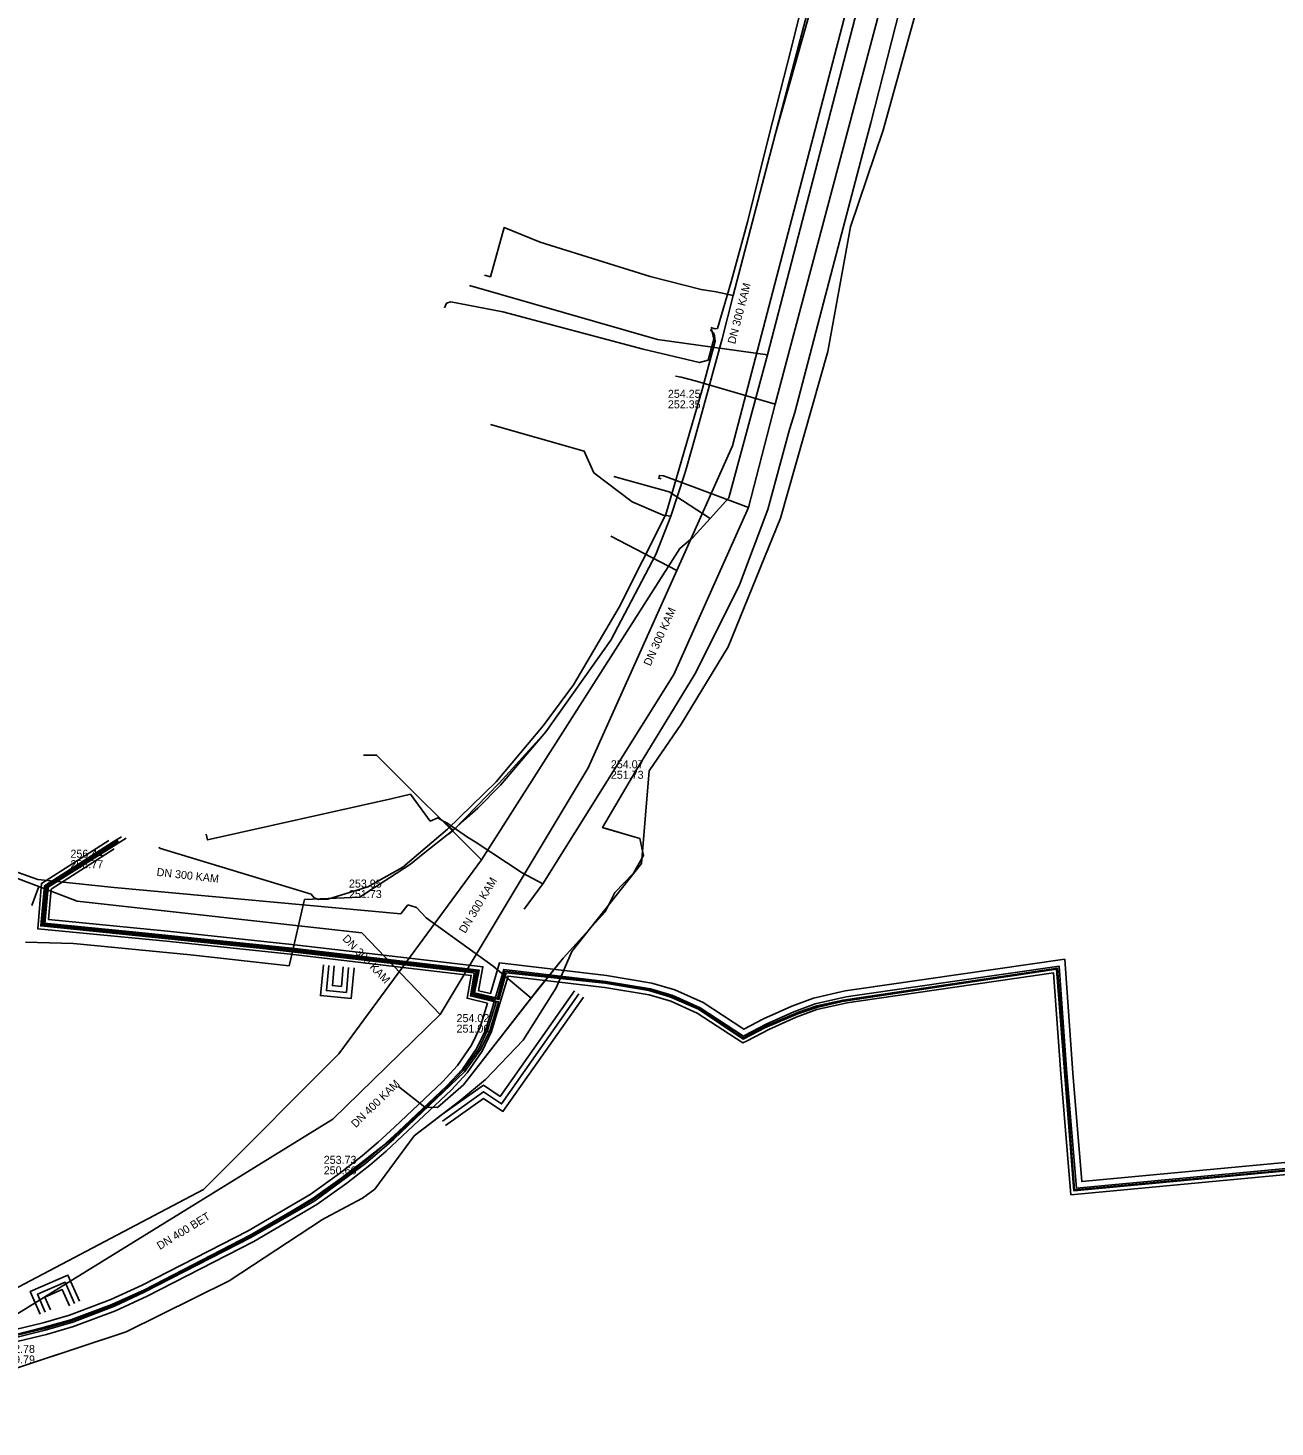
# Model space of a CAD drawing. Extents: x -600309 to -598967, y -1161267 to -1160292.
# Drawn here: x -599374.7 to -599250.1, y -1160754.3 to -1160614.5 of the extents above; entities that cross this region are included whole.
import ezdxf

# ---------------------------------------------------------------- set-up
doc = ezdxf.new("R2010")
doc.units = 0
for name, color, linetype in [('Vrstva 12', 7, 'Continuous'), ('Vrstva 13', 7, 'Continuous'), ('Vrstva 19', 7, 'Continuous'), ('Vrstva 25', 7, 'Continuous'), ('Vrstva 26', 7, 'Continuous'), ('Vrstva 29', 7, 'Continuous'), ('Vrstva 30', 7, 'Continuous'), ('Vrstva 37', 7, 'Continuous'), ('Vrstva 42', 7, 'Continuous'), ('Vrstva 51', 7, 'Continuous'), ('Vrstva 55', 7, 'Continuous'), ('Vrstva 9', 7, 'Continuous')]:
    doc.layers.add(name, color=color, linetype=linetype)

msp = doc.modelspace()

# ---------------------------------------------------------------- linework, layer by layer
at = {"layer": 'Vrstva 12'}
for points in [[(-599300.03, -1160625.07), (-599295.9, -1160609.34), (-599295.52, -1160607.86)], [(-599286.04, -1160613.07), (-599289.28, -1160624.73), (-599292.56, -1160634.39), (-599294.82, -1160646.84), (-599299.55, -1160663.49), (-599304.77, -1160676.37), (-599309.46, -1160684.09), (-599312.67, -1160688.74), (-599313.45, -1160698.02), (-599320.41, -1160706.81), (-599321.96, -1160710.42), (-599325.25, -1160715.67), (-599329.03, -1160719.58), (-599331.6, -1160721.74), (-599335.06, -1160724.38)], [(-599304.29, -1160641.23), (-599300.03, -1160625.07)], [(-599304.29, -1160641.23), (-599305.96, -1160640.88), (-599307.47, -1160640.65), (-599312.56, -1160639.35), (-599323.56, -1160635.93), (-599327.15, -1160634.45), (-599328.53, -1160639.37), (-599329.12, -1160639.22)], [(-599310.51, -1160663.29), (-599309.15, -1160659.14), (-599308.93, -1160658.48), (-599308.08, -1160655.41), (-599306.74, -1160650.57), (-599306.26, -1160648.84), (-599305.36, -1160645.57), (-599304.29, -1160641.23)], [(-599328.54, -1160654.14), (-599319.15, -1160656.81), (-599318.19, -1160658.96), (-599314.38, -1160661.87), (-599311.28, -1160663.19), (-599310.51, -1160663.29)], [(-599310.51, -1160663.29), (-599312.02, -1160667.12), (-599316.5, -1160675.69), (-599322.99, -1160684.84)], [(-599322.99, -1160684.84), (-599327.53, -1160690.19), (-599329.79, -1160692.47), (-599331.13, -1160693.65)], [(-599332.27, -1160694.67), (-599333.3, -1160693.75), (-599333.79, -1160693.43), (-599334.55, -1160693.77), (-599336.53, -1160691.09), (-599338.33, -1160691.51), (-599356.8, -1160695.65), (-599356.93, -1160695.08)], [(-599331.13, -1160693.65), (-599332.27, -1160694.67)], [(-599335.24, -1160697.05), (-599332.27, -1160694.67)], [(-599375, -1160705.88), (-599370.21, -1160706), (-599358.51, -1160707.13), (-599348.63, -1160708.22), (-599348.48, -1160707.54), (-599347.17, -1160701.87), (-599347.11, -1160701.61), (-599341.58, -1160701.36), (-599340.12, -1160700.41), (-599338.61, -1160699.43), (-599336.53, -1160698.09), (-599335.24, -1160697.05)], [(-599335.54, -1160724.75), (-599336.14, -1160725.21), (-599340.07, -1160730.54), (-599341.31, -1160731.46), (-599345.03, -1160733.43), (-599345.3, -1160733.6), (-599354.64, -1160739.71), (-599364.94, -1160744.8), (-599375, -1160748.13)], [(-599335.06, -1160724.38), (-599335.54, -1160724.75)]]:
    msp.add_lwpolyline(points, dxfattribs=at)
at = {"layer": 'Vrstva 13'}
for points in [[(-599266.39, -1160443.31), (-599266.1, -1160447.08), (-599265.47, -1160457.67), (-599264.75, -1160470.31), (-599264.44, -1160475.47), (-599263.76, -1160487.46), (-599263.74, -1160496.73), (-599264.68, -1160507.46), (-599267.3, -1160517.88), (-599268.64, -1160522.76), (-599270.01, -1160528.66), (-599274.38, -1160545.76), (-599279.88, -1160567.01), (-599281.86, -1160575.38), (-599283.22, -1160580.47), (-599287.91, -1160598.4), (-599290.82, -1160608.58), (-599300.86, -1160647.18), (-599304.71, -1160661.45), (-599306.59, -1160663.53), (-599308.29, -1160665.4), (-599308.74, -1160665.8)], [(-599300.03, -1160625.07), (-599295.28, -1160608.24)], [(-599300.86, -1160647.18), (-599311.85, -1160645.64), (-599330.63, -1160640.23)], [(-599306.59, -1160663.53), (-599310.66, -1160660.86), (-599316.2, -1160659.34)], [(-599416.67, -1160754.32), (-599384.98, -1160745.2), (-599357.22, -1160730.59), (-599356.29, -1160729.67), (-599343.69, -1160717.03), (-599329.42, -1160697.64), (-599309.62, -1160666.54), (-599308.74, -1160665.8)], [(-599332.64, -1160695.09), (-599332.28, -1160694.73), (-599328.76, -1160691.11), (-599327.65, -1160689.97), (-599322.99, -1160684.84)], [(-599329.42, -1160697.64), (-599339.91, -1160687.18), (-599341.23, -1160687.18)]]:
    msp.add_lwpolyline(points, dxfattribs=at)
at = {"layer": 'Vrstva 19'}
for points in [[(-599264.07, -1160432.91), (-599263, -1160451.13), (-599262.66, -1160458.77), (-599262.38, -1160464.22), (-599261.77, -1160475.57), (-599261.74, -1160476.1), (-599261.93, -1160498.89), (-599262.95, -1160507.86), (-599267.38, -1160528.44), (-599268.86, -1160533.97), (-599279.99, -1160576.14), (-599288.55, -1160608.66), (-599300.08, -1160652.09), (-599302.75, -1160662.44), (-599310.21, -1160679.11), (-599323.28, -1160700.03), (-599325.17, -1160702.58)], [(-599309.47, -1160649.4), (-599310.05, -1160649.32)], [(-599300.08, -1160652.09), (-599308.07, -1160649.76), (-599309.47, -1160649.4)], [(-599311.25, -1160659.26), (-599311.64, -1160659.22), (-599311.71, -1160659.5), (-599311.48, -1160659.55)], [(-599302.75, -1160662.44), (-599310.41, -1160659.55), (-599311.25, -1160659.26)], [(-599330.05, -1160695.85), (-599330.81, -1160695.37), (-599331.92, -1160694.61), (-599332.55, -1160694.18), (-599332.88, -1160693.95), (-599333.27, -1160693.77)], [(-599323.28, -1160700.03), (-599325.37, -1160698.93), (-599330.05, -1160695.85)]]:
    msp.add_lwpolyline(points, dxfattribs=at)
at = {"layer": 'Vrstva 25'}
for points in [[(-599334.96, -1160708.16), (-599348.44, -1160706.58), (-599360.86, -1160705.27), (-599373.23, -1160704.07), (-599372.92, -1160700.29), (-599366.4, -1160696.13)], [(-599328.09, -1160711.61), (-599330.28, -1160711.09), (-599329.86, -1160708.76), (-599334.96, -1160708.16)], [(-599244.07, -1160728.02), (-599269.98, -1160730.45), (-599270.95, -1160719), (-599271.7, -1160708.26), (-599291.85, -1160711.17), (-599292.98, -1160711.33), (-599296.08, -1160712.03), (-599298.2, -1160712.82), (-599300.98, -1160714.05), (-599303.13, -1160715.2), (-599303.26, -1160715.26), (-599307.57, -1160712.43), (-599310.3, -1160711.19), (-599312.53, -1160710.53), (-599317.01, -1160709.8), (-599327.2, -1160708.59), (-599328.09, -1160711.61)], [(-599328.09, -1160711.61), (-599329, -1160714.59), (-599329.89, -1160716.47), (-599331.34, -1160718.56), (-599332.9, -1160720.23), (-599337.71, -1160724.78), (-599339.36, -1160726.29), (-599340.95, -1160727.68), (-599343.25, -1160729.47), (-599346.21, -1160731.58), (-599352.45, -1160735.25), (-599363.08, -1160740.7), (-599366.23, -1160742.14), (-599370.39, -1160743.72), (-599373.05, -1160744.48), (-599376.67, -1160745.35)]]:
    msp.add_lwpolyline(points, dxfattribs=at)
at = {"layer": 'Vrstva 26'}
for points in [[(-599335.02, -1160708.66), (-599348.5, -1160707.08), (-599360.91, -1160705.77), (-599373.77, -1160704.52), (-599373.4, -1160700), (-599366.67, -1160695.71)], [(-599366.13, -1160696.55), (-599372.44, -1160700.58), (-599372.69, -1160703.62), (-599360.81, -1160704.77), (-599348.39, -1160706.09), (-599334.91, -1160707.66)], [(-599334.91, -1160707.66), (-599329.28, -1160708.32), (-599329.71, -1160710.72), (-599328.53, -1160710.99)], [(-599328.53, -1160710.99), (-599327.63, -1160707.94), (-599316.93, -1160709.21), (-599312.4, -1160709.95), (-599310.09, -1160710.63), (-599307.28, -1160711.9), (-599303.22, -1160714.57), (-599301.24, -1160713.52), (-599298.43, -1160712.26), (-599296.25, -1160711.45), (-599293.09, -1160710.74), (-599291.93, -1160710.57), (-599271.15, -1160707.57), (-599270.35, -1160718.95), (-599269.44, -1160729.8), (-599244.15, -1160727.42), (-599227.28, -1160724.22), (-599199.23, -1160719.03), (-599191.59, -1160717.9), (-599186.7, -1160717.23), (-599164.43, -1160714.69), (-599148.08, -1160712.98), (-599147.32, -1160718.86), (-599144.02, -1160718.53)], [(-599328.82, -1160711.95), (-599330.86, -1160711.47), (-599330.45, -1160709.19), (-599335.02, -1160708.66)], [(-599243.98, -1160728.61), (-599270.53, -1160731.11), (-599271.55, -1160719.04), (-599272.25, -1160708.94), (-599291.76, -1160711.76), (-599292.87, -1160711.92), (-599295.91, -1160712.6), (-599297.97, -1160713.38), (-599300.71, -1160714.59), (-599302.87, -1160715.74), (-599303.32, -1160715.94), (-599307.86, -1160712.96), (-599310.51, -1160711.75), (-599312.66, -1160711.12), (-599317.1, -1160710.39), (-599326.77, -1160709.25), (-599327.51, -1160711.78)], [(-599376.82, -1160744.77), (-599373.21, -1160743.9), (-599370.58, -1160743.15), (-599366.46, -1160741.59), (-599363.34, -1160740.16), (-599352.74, -1160734.72), (-599346.54, -1160731.08), (-599343.61, -1160728.99), (-599341.34, -1160727.22), (-599339.76, -1160725.85), (-599338.12, -1160724.34), (-599333.32, -1160719.81), (-599331.81, -1160718.19), (-599330.41, -1160716.17), (-599329.56, -1160714.37), (-599328.82, -1160711.95)], [(-599327.52, -1160711.78), (-599328.44, -1160714.8), (-599329.37, -1160716.77), (-599330.87, -1160718.94), (-599332.47, -1160720.65), (-599337.31, -1160725.22), (-599338.96, -1160726.74), (-599340.57, -1160728.15), (-599342.89, -1160729.95), (-599345.89, -1160732.09), (-599352.16, -1160735.77), (-599362.82, -1160741.24), (-599366, -1160742.7), (-599370.2, -1160744.29), (-599372.9, -1160745.06), (-599376.53, -1160745.94)]]:
    msp.add_lwpolyline(points, dxfattribs=at)
at = {"layer": 'Vrstva 29'}
for points in [[(-599342.7, -1160708.39), (-599342.93, -1160710.89), (-599344.93, -1160710.71), (-599344.69, -1160708.19)], [(-599319.69, -1160711.04), (-599327.42, -1160722.04), (-599329.23, -1160720.83), (-599333.33, -1160723.75)], [(-599370.11, -1160741.98), (-599371.03, -1160739.86), (-599373.78, -1160741.06), (-599373.01, -1160742.83)]]:
    msp.add_lwpolyline(points, dxfattribs=at)
at = {"layer": 'Vrstva 30'}
for points in [[(-599342.15, -1160708.44), (-599342.44, -1160711.49), (-599345.52, -1160711.2), (-599345.23, -1160708.14)], [(-599344.14, -1160708.24), (-599344.33, -1160710.21), (-599343.43, -1160710.29), (-599343.24, -1160708.34)], [(-599333.65, -1160723.3), (-599329.24, -1160720.16), (-599327.56, -1160721.28), (-599320.14, -1160710.72)], [(-599319.24, -1160711.36), (-599327.28, -1160722.79), (-599329.22, -1160721.5), (-599333.01, -1160724.19)], [(-599373.52, -1160743.05), (-599374.51, -1160740.78), (-599370.75, -1160739.14), (-599369.6, -1160741.76)], [(-599370.61, -1160742.2), (-599371.32, -1160740.59), (-599373.06, -1160741.35), (-599372.51, -1160742.61)]]:
    msp.add_lwpolyline(points, dxfattribs=at)
at = {"layer": 'Vrstva 37'}
for points in [[(-599365.4, -1160695.35), (-599366.23, -1160695.83), (-599373.08, -1160700.23), (-599373.47, -1160704.24), (-599351.27, -1160706.5), (-599336.25, -1160708.22), (-599330.23, -1160708.93), (-599330.16, -1160709.04), (-599330.54, -1160711.24), (-599327.95, -1160711.85), (-599328.82, -1160714.66), (-599329.68, -1160716.52), (-599331.27, -1160718.71), (-599332.93, -1160720.42), (-599338.13, -1160725.33), (-599341.46, -1160727.91), (-599343.35, -1160729.4), (-599346.23, -1160731.46), (-599348.36, -1160732.72), (-599352.53, -1160735.16), (-599363.09, -1160740.61), (-599366.37, -1160742.07), (-599370.46, -1160743.62), (-599373.22, -1160744.39), (-599392.06, -1160749.17)], [(-599244.01, -1160728.18), (-599270.17, -1160730.63), (-599271.87, -1160708.46), (-599293.29, -1160711.65), (-599295.93, -1160712.24), (-599297.74, -1160712.86), (-599301.06, -1160714.27), (-599303.27, -1160715.45), (-599307.72, -1160712.49), (-599310.53, -1160711.27), (-599312.66, -1160710.62), (-599317.16, -1160709.91), (-599327.08, -1160708.76), (-599327.82, -1160711.45), (-599330.13, -1160710.94), (-599329.66, -1160708.66), (-599348.39, -1160706.47), (-599364.29, -1160704.82), (-599373.11, -1160703.98), (-599372.83, -1160700.29), (-599365.75, -1160695.81), (-599365.83, -1160695.7), (-599372.99, -1160700.28), (-599373.33, -1160704.13), (-599353.81, -1160706.1), (-599342.58, -1160707.37), (-599329.96, -1160708.83), (-599330.41, -1160711.21), (-599327.74, -1160711.82), (-599328.6, -1160714.73), (-599329.48, -1160716.56), (-599331.13, -1160718.83), (-599338.18, -1160725.54), (-599341.02, -1160727.99), (-599346.09, -1160731.72), (-599352.47, -1160735.37), (-599363.13, -1160740.86), (-599366.09, -1160742.24), (-599370.25, -1160743.83), (-599373.04, -1160744.63), (-599385.3, -1160747.7)], [(-599244.01, -1160728.27), (-599259.59, -1160729.73), (-599270.25, -1160730.71), (-599271.95, -1160708.56), (-599290.74, -1160711.39), (-599293.4, -1160711.81), (-599295.93, -1160712.39), (-599297.8, -1160713.02), (-599301.11, -1160714.42), (-599303.28, -1160715.56), (-599307.74, -1160712.56), (-599310.59, -1160711.32), (-599312.7, -1160710.69), (-599317.09, -1160709.98), (-599326.97, -1160708.94), (-599327.7, -1160711.6), (-599330.22, -1160711.02), (-599329.76, -1160708.71), (-599348.43, -1160706.53), (-599364.32, -1160704.88), (-599373.05, -1160704.05), (-599372.74, -1160700.36), (-599364.93, -1160695.47)]]:
    msp.add_lwpolyline(points, dxfattribs=at)
at = {"layer": 'Vrstva 42'}
for points in [[(-599306.52, -1160644.44), (-599306.08, -1160644.58), (-599305.85, -1160644.54), (-599304.47, -1160639.89), (-599302.81, -1160633.78), (-599300.72, -1160625.32), (-599298.84, -1160618.03), (-599297.12, -1160611.1), (-599297.64, -1160610.9), (-599297.71, -1160610.78), (-599297.59, -1160610.71), (-599297.21, -1160610.85), (-599297.02, -1160610.73), (-599293.44, -1160597.25), (-599291.72, -1160590.54), (-599289.63, -1160582.72), (-599288.56, -1160578.64), (-599288.59, -1160578.36), (-599288.64, -1160578.28), (-599288.81, -1160578.1), (-599289.01, -1160578.05)], [(-599306.43, -1160644.59), (-599306.2, -1160645.62), (-599306.79, -1160647.71), (-599307.65, -1160647.94), (-599313.28, -1160646.62), (-599327.29, -1160642.86), (-599332.49, -1160641.87), (-599332.92, -1160642.02), (-599333.12, -1160642.48)], [(-599306.58, -1160644.7), (-599306.43, -1160644.78), (-599306.24, -1160644.98), (-599306.14, -1160645.27), (-599306.07, -1160645.8), (-599307.34, -1160650.53), (-599311.02, -1160663.14), (-599315.68, -1160672.39), (-599320.22, -1160680.14), (-599323.25, -1160684.26), (-599327.97, -1160689.84), (-599332.82, -1160694.59), (-599337.29, -1160698.39), (-599340.78, -1160700.34), (-599344.77, -1160701.58), (-599345.72, -1160701.6), (-599346.13, -1160701.44), (-599346.46, -1160701.08), (-599361.59, -1160696.46), (-599361.62, -1160696.39)], [(-599365.4, -1160695.35), (-599366.23, -1160695.83), (-599373.08, -1160700.23), (-599373.47, -1160704.24), (-599351.27, -1160706.5), (-599336.25, -1160708.22), (-599330.23, -1160708.93), (-599330.16, -1160709.04), (-599330.54, -1160711.24), (-599327.95, -1160711.85), (-599328.82, -1160714.66), (-599329.68, -1160716.52), (-599331.27, -1160718.71), (-599332.93, -1160720.42), (-599338.13, -1160725.33), (-599341.46, -1160727.91), (-599343.35, -1160729.4), (-599346.23, -1160731.46), (-599348.36, -1160732.72), (-599352.53, -1160735.16), (-599363.09, -1160740.61), (-599366.37, -1160742.07), (-599370.47, -1160743.62), (-599373.22, -1160744.39), (-599392.05, -1160749.17)], [(-599244.01, -1160728.18), (-599270.17, -1160730.63), (-599271.87, -1160708.46), (-599293.29, -1160711.65), (-599295.93, -1160712.24), (-599297.74, -1160712.87), (-599301.06, -1160714.26), (-599303.27, -1160715.45), (-599307.72, -1160712.49), (-599310.53, -1160711.26), (-599312.66, -1160710.62), (-599317.16, -1160709.91), (-599327.08, -1160708.76), (-599327.81, -1160711.45), (-599330.13, -1160710.94), (-599329.66, -1160708.66), (-599348.39, -1160706.47), (-599364.29, -1160704.82), (-599373.11, -1160703.98), (-599372.83, -1160700.29), (-599365.75, -1160695.81), (-599365.83, -1160695.7), (-599372.99, -1160700.28), (-599373.33, -1160704.13), (-599353.81, -1160706.1), (-599342.58, -1160707.37), (-599329.96, -1160708.83), (-599330.41, -1160711.21), (-599327.74, -1160711.82), (-599328.6, -1160714.73), (-599329.48, -1160716.56), (-599331.13, -1160718.83), (-599338.18, -1160725.54), (-599341.02, -1160727.99), (-599346.09, -1160731.72), (-599352.48, -1160735.37), (-599363.13, -1160740.86), (-599366.09, -1160742.24), (-599370.25, -1160743.83), (-599373.04, -1160744.63), (-599385.3, -1160747.7)], [(-599244.01, -1160728.27), (-599259.59, -1160729.73), (-599270.25, -1160730.71), (-599271.95, -1160708.57), (-599290.74, -1160711.39), (-599293.4, -1160711.81), (-599295.93, -1160712.38), (-599297.8, -1160713.02), (-599301.11, -1160714.42), (-599303.28, -1160715.56), (-599307.74, -1160712.56), (-599310.59, -1160711.32), (-599312.7, -1160710.69), (-599317.09, -1160709.98), (-599326.97, -1160708.94), (-599327.7, -1160711.6), (-599330.22, -1160711.02), (-599329.76, -1160708.71), (-599348.43, -1160706.53), (-599364.32, -1160704.88), (-599373.05, -1160704.05), (-599372.74, -1160700.36), (-599364.93, -1160695.47)]]:
    msp.add_lwpolyline(points, dxfattribs=at)
at = {"layer": 'Vrstva 51'}
msp.add_lwpolyline([(-599286.04, -1160613.07), (-599289.28, -1160624.73), (-599292.56, -1160634.39), (-599294.82, -1160646.84), (-599299.55, -1160663.49), (-599304.77, -1160676.37), (-599309.46, -1160684.09), (-599312.67, -1160688.74), (-599313.45, -1160698.02), (-599320.41, -1160706.81), (-599321.96, -1160710.42), (-599325.25, -1160715.67), (-599329.03, -1160719.58), (-599331.6, -1160721.74), (-599336.14, -1160725.21), (-599340.07, -1160730.54), (-599341.31, -1160731.46), (-599345.03, -1160733.43), (-599345.3, -1160733.6), (-599354.64, -1160739.71), (-599364.94, -1160744.8), (-599378.34, -1160749.24)], dxfattribs=at)
at = {"layer": 'Vrstva 55'}
for points in [[(-599336.79, -1160702.15), (-599337.49, -1160703.03), (-599366.12, -1160700.41), (-599373.77, -1160699.61), (-599376.3, -1160698.69), (-599386.77, -1160691.12), (-599407.71, -1160676.92), (-599418.42, -1160670.12), (-599425.41, -1160664.49), (-599431.06, -1160659.43), (-599436.66, -1160652.98), (-599442.27, -1160645.44), (-599447.8, -1160635.05), (-599449.63, -1160629.83), (-599453.7, -1160615.69), (-599456.8, -1160606.31)], [(-599286.81, -1160609.47), (-599290.51, -1160623.99), (-599291.2, -1160626.49), (-599294.69, -1160639.81), (-599298.1, -1160652.93), (-599298.66, -1160654.63), (-599300.8, -1160662.62), (-599303.64, -1160670.17), (-599308, -1160678.93), (-599309.78, -1160681.83), (-599314, -1160688.76), (-599317.32, -1160694.42), (-599313.6, -1160695.51), (-599313.24, -1160697.22), (-599314.23, -1160698.98), (-599316.1, -1160700.91), (-599317.08, -1160702.84), (-599321.28, -1160707.46), (-599324.47, -1160711.45), (-599331.24, -1160720.12), (-599333.83, -1160722.39), (-599335.08, -1160722.35), (-599337.73, -1160720.28), (-599335.08, -1160722.35), (-599333.83, -1160722.39), (-599331.24, -1160720.12), (-599324.47, -1160711.45), (-599328.27, -1160708.26), (-599334.96, -1160703.45), (-599335.92, -1160702.39), (-599336.79, -1160702.15)], [(-599317.27, -1160694.43), (-599313.6, -1160695.51), (-599313.24, -1160697.22), (-599314.23, -1160698.98), (-599316.1, -1160700.91), (-599317.08, -1160702.84), (-599321.28, -1160707.46), (-599323.83, -1160710.62), (-599331.24, -1160720.12)], [(-599336.79, -1160702.15), (-599335.92, -1160702.39), (-599334.96, -1160703.45), (-599328.27, -1160708.26), (-599324.47, -1160711.45)], [(-599331.24, -1160720.12), (-599333.83, -1160722.39), (-599335.08, -1160722.35), (-599337.73, -1160720.28)]]:
    msp.add_lwpolyline(points, dxfattribs=at)
at = {"layer": 'Vrstva 9'}
for p, q in [((-599304.33, -1160656.28), (-599292.31, -1160610.15)), ((-599316.49, -1160665.31), (-599309.91, -1160668.72)), ((-599318.77, -1160688.46), (-599333.55, -1160713.09)), ((-599374.35, -1160702.19), (-599373.65, -1160700.32)), ((-599369.82, -1160701.76), (-599341.37, -1160704.95)), ((-599341.37, -1160704.95), (-599333.55, -1160713.09)), ((-599333.55, -1160713.09), (-599344.29, -1160723.57)), ((-599344.29, -1160723.57), (-599378.23, -1160744.49))]:
    msp.add_line(p, q, dxfattribs=at)
for points in [[(-599304.33, -1160656.28), (-599309.91, -1160668.72), (-599318.77, -1160688.46)], [(-599381.04, -1160697.54), (-599376.76, -1160699.15), (-599373.65, -1160700.32), (-599369.82, -1160701.76)]]:
    msp.add_lwpolyline(points, dxfattribs=at)

# ---------------------------------------------------------------- texts
at = {"layer": 'Vrstva 12'}
for s, rotation, p in [('DN 300 KAM', 75.422, (-599304.08, -1160646.15)), ('DN 300 KAM', 65.7801, (-599312.54, -1160678.34)), ('DN 300 KAM', 353.6011, (-599361.92, -1160699.24)), ('DN 300 KAM', 59.018, (-599331.05, -1160705.05)), ('DN 300 KAM', 313.8471, (-599343.38, -1160705.58)), ('DN 400 KAM', 44.3291, (-599341.99, -1160724.47)), ('DN 400 BET', 31.6255, (-599361.56, -1160736.64))]:
    msp.add_text(s, height=0.8, rotation=rotation, dxfattribs=at).set_placement(p)
for s, p in [('254.25', (-599310.8, -1160651.47)), ('252.35', (-599310.8, -1160652.52)), ('254.07', (-599316.5, -1160688.49)), ('251.73', (-599316.5, -1160689.54)), ('256.44', (-599370.5, -1160697.43)), ('253.77', (-599370.5, -1160698.48)), ('253.95', (-599342.67, -1160700.41)), ('251.73', (-599342.67, -1160701.46)), ('254.02', (-599331.92, -1160713.86)), ('251.06', (-599331.92, -1160714.91)), ('253.73', (-599345.19, -1160728.02)), ('250.66', (-599345.19, -1160729.07)), ('252.78', (-599377.32, -1160746.92)), ('249.79', (-599377.32, -1160747.97))]:
    msp.add_text(s, height=0.8, dxfattribs=at).set_placement(p)

doc.saveas('drawing.dxf')
